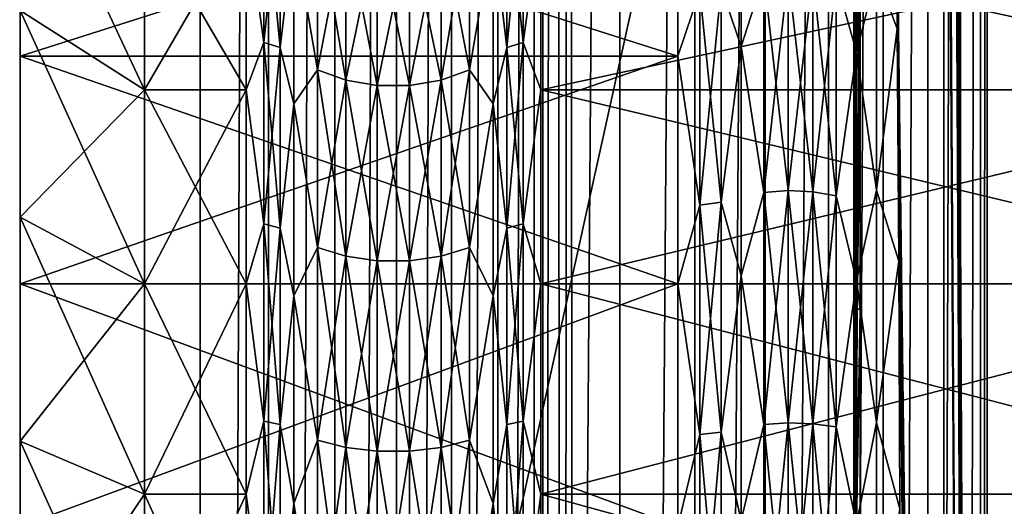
# Model space of a CAD drawing. Header units: metres. Extents: x -206 to 75, y -104 to 104.
# Tile 1028 of 1056: x 33.3 to 41.21, y 6.44 to 10.35. Entities that reach past the tile are written whole.
import ezdxf

# ---------------------------------------------------------------- set-up
doc = ezdxf.new("R2010")
doc.units = ezdxf.units.M
doc.layers.add('solid_01_1-CONSUMER_THERM_B_125288', color=7, linetype='CONTINUOUS')

msp = doc.modelspace()

# ---------------------------------------------------------------- linework, layer by layer
at = {"layer": 'solid_01_1-CONSUMER_THERM_B_125288'}
for points in [[(37.641285, -67.320755), (69.485435, 75.004799), (69.506912, -74.995201)], [(37.641285, -67.320755), (37.742935, -66.77655), (69.485435, 75.004799)], [(37.723892, 66.223442), (69.485435, 75.004799), (37.742855, -66.222939)], [(37.742935, -66.77655), (37.742855, -66.222939), (69.485435, 75.004799)], [(37.622242, 65.679237), (37.723892, 66.223442), (37.641048, -65.678764)], [(37.723892, 66.223442), (37.742855, -66.222939), (37.641048, -65.678764)], [(37.422325, 65.162979), (37.622242, 65.679237), (37.440983, -65.16256)], [(37.622242, 65.679237), (37.641048, -65.678764), (37.440983, -65.16256)], [(37.130951, 64.692245), (37.422325, 65.162979), (37.149475, -64.69191)], [(37.422325, 65.162979), (37.440983, -65.16256), (37.149475, -64.69191)], [(36.758041, 64.283073), (37.130951, 64.692245), (36.776447, -64.282845)], [(37.130951, 64.692245), (37.149475, -64.69191), (36.776447, -64.282845)], [(36.316296, 63.94939), (36.758041, 64.283073), (36.334606, -63.949284)], [(36.758041, 64.283073), (36.776447, -64.282845), (36.334606, -63.949284)], [(35.820763, 63.702557), (36.316296, 63.94939), (35.839001, -63.702595)], [(36.316296, 63.94939), (36.334606, -63.949284), (35.839001, -63.702595)], [(35.288315, 63.550983), (35.820763, 63.702557), (35.306511, -63.551174)], [(35.820763, 63.702557), (35.839001, -63.702595), (35.306511, -63.551174)], [(34.737087, 63.499825), (35.288315, 63.550983), (34.755268, -63.500172)], [(35.288315, 63.550983), (35.306511, -63.551174), (34.755268, -63.500172)], [(34.737087, 63.499825), (30.755268, -63.500744), (30.737085, 63.499252)], [(34.737087, 63.499825), (34.755268, -63.500172), (30.755268, -63.500744)], [(-37.500069, 41.072453, 108.410858), (37.499931, 41.072487, 108.410858), (-37.500031, -41.072514, 108.410858)], [(37.499931, 41.072487, 108.410858), (37.499969, -41.072479, 108.410858), (-37.500031, -41.072514, 108.410858)], [(38.120285, 41.018215, 108.410858), (37.499969, -41.072479, 108.410858), (37.499931, 41.072487, 108.410858)], [(38.120323, -41.018204, 108.410858), (37.499969, -41.072479, 108.410858), (38.120285, 41.018215, 108.410858)], [(38.120323, -41.018204, 108.410858), (38.120285, 41.018215, 108.410858), (38.72179, 40.85704, 108.410858)], [(38.120323, -41.018204, 108.410858), (38.72179, 40.85704, 108.410858), (38.721828, -40.857029, 108.410858)], [(38.721828, -40.857029, 108.410858), (38.72179, 40.85704, 108.410858), (39.286171, 40.593868, 108.410858)], [(38.721828, -40.857029, 108.410858), (39.286171, 40.593868, 108.410858), (39.286209, -40.593857, 108.410858)], [(39.286209, -40.593857, 108.410858), (39.286171, 40.593868, 108.410858), (39.79628, 40.236687, 108.410858)], [(39.286209, -40.593857, 108.410858), (39.79628, 40.236687, 108.410858), (39.796318, -40.236675, 108.410858)], [(39.796318, -40.236675, 108.410858), (39.79628, 40.236687, 108.410858), (40.23661, 39.796356, 108.410858)], [(39.796318, -40.236675, 108.410858), (40.23661, 39.796356, 108.410858), (40.236649, -39.796341, 108.410858)], [(40.236649, -39.796341, 108.410858), (40.23661, 39.796356, 108.410858), (40.593792, 39.286247, 108.410858)], [(40.236649, -39.796341, 108.410858), (40.593792, 39.286247, 108.410858), (40.59383, -39.286236, 108.410858)], [(40.59383, -39.286236, 108.410858), (40.593792, 39.286247, 108.410858), (40.856968, 38.721867, 108.410858)], [(40.59383, -39.286236, 108.410858), (40.856968, 38.721867, 108.410858), (40.857002, -38.721855, 108.410858)], [(40.857002, -38.721855, 108.410858), (40.856968, 38.721867, 108.410858), (41.018143, 38.120361, 108.410858)], [(40.857002, -38.721855, 108.410858), (41.018143, 38.120361, 108.410858), (41.018177, -38.12035, 108.410858)], [(41.018177, -38.12035, 108.410858), (41.018143, 38.120361, 108.410858), (41.072414, 37.500008, 108.410858)], [(-42.500034, -37.500031, 108.5), (42.499931, 37.500008, 108.5), (-42.500069, 37.499969, 108.5)], [(-42.500034, -37.500031, 108.5), (42.499966, -37.499992, 108.5), (42.499931, 37.500008, 108.5)], [(41.072449, -37.499992, 108.410858), (40.722527, 37.500008, 75), (40.722527, 34.114883, 75)], [(41.072414, 37.500008, 108.410858), (40.722527, 37.500008, 75), (41.072449, -37.499992, 108.410858)], [(41.018177, -38.12035, 108.410858), (41.072414, 37.500008, 108.410858), (41.072449, -37.499992, 108.410858)], [(41.072449, -37.499992, 108.410858), (40.722527, 34.114883, 75), (40.722527, 30.742798, 75)], [(40.722534, 20.197853, 75), (41.072449, -37.499992, 108.410858), (40.722527, 30.742798, 75)], [(40.722534, 20.197853, 75), (40.722534, 19.102161, 75), (41.072449, -37.499992, 108.410858)], [(40.319302, 13.523482, 36.495472), (40.722553, -19.102146, 75), (40.722534, 19.102161, 75)], [(40.722534, 19.102161, 75), (40.722553, -19.102146, 75), (41.072449, -37.499992, 108.410858)], [(31.799959, -18.499998, 6), (39.999943, 18.500006, 6), (31.79994, 18.500002, 6)], [(31.799959, -18.499998, 6), (39.999958, -18.499994, 6), (39.999943, 18.500006, 6)], [(40.007282, -0.000046, 6.7), (39.999943, 18.500006, 6), (39.999958, -18.499994, 6)], [(40.038212, 9.820409, 9.654135), (40.051262, 11.484151, 10.900205), (39.999943, 18.500006, 6)], [(40.027279, 8.021933, 8.610106), (40.038212, 9.820409, 9.654135), (39.999943, 18.500006, 6)], [(40.01862, 6.113958, 7.782955), (40.027279, 8.021933, 8.610106), (39.999943, 18.500006, 6)], [(40.012348, 4.123363, 7.184171), (40.01862, 6.113958, 7.782955), (39.999943, 18.500006, 6)], [(40.008553, 2.075454, 6.821411), (40.012348, 4.123363, 7.184171), (39.999943, 18.500006, 6)], [(40.007282, -0.000046, 6.7), (40.008553, 2.075454, 6.821411), (39.999943, 18.500006, 6)], [(40.319302, 13.523482, 36.495472), (40.335541, 11.987578, 38.046116), (40.722553, -19.102146, 75)], [(40.182331, 10.724203, 38.905098), (40.349716, 10.274138, 39.399616), (40.335541, 11.987578, 38.046116)], [(40.335541, 11.987578, 38.046116), (40.349716, 10.274138, 39.399616), (40.722553, -19.102146, 75)], [(34.299946, 9.784472, 36.32737), (33.299946, 10.421869, 37.0979), (33.299946, 11.918641, 35.692337)], [(34.299946, 11.189681, 35.00779), (34.299946, 9.784472, 36.32737), (33.299946, 11.918641, 35.692337)], [(38.932915, 10.607065, 10.252247), (39.093212, 11.829377, 11.1474), (39.093212, 10.13365, 9.818882)], [(38.932915, 10.607065, 38.747753), (39.093212, 10.13365, 39.181118), (39.093212, 11.829377, 37.8526)], [(39.093212, 10.13365, 9.818882), (39.093212, 11.829377, 11.1474), (39.275528, 10.699821, 10.127654)], [(39.093212, 11.829377, 37.8526), (39.093212, 10.13365, 39.181118), (39.275528, 10.699821, 38.872345)], [(33.299946, 11.737391, 37.748531), (33.299946, 10.054764, 39.066803), (38.584793, 11.737277, 37.748642)], [(33.299946, 8.760736, 38.304779), (33.299946, 10.054764, 39.066803), (33.299946, 11.737391, 37.748531)], [(33.299946, 10.421869, 37.0979), (33.299946, 8.760736, 38.304779), (33.299946, 11.737391, 37.748531)], [(33.299946, 11.737371, 11.251452), (38.584793, 11.737277, 11.25136), (38.584793, 10.054752, 9.933186)], [(33.299946, 10.054748, 9.933185), (33.299946, 11.737371, 11.251452), (38.584793, 10.054752, 9.933186)], [(33.299946, 8.760736, 10.695221), (33.299946, 11.737371, 11.251452), (33.299946, 10.054748, 9.933185)], [(33.299946, 8.760736, 10.695221), (33.299946, 10.421869, 11.902101), (33.299946, 11.737371, 11.251452)], [(33.299946, 10.054764, 39.066803), (38.584793, 10.054752, 39.066814), (38.584793, 11.737277, 37.748642)], [(38.584793, 11.737277, 37.748642), (38.584793, 10.054752, 39.066814), (38.761467, 10.579106, 38.710197)], [(38.761467, 10.579106, 10.289802), (38.584793, 10.054752, 9.933186), (38.584793, 11.737277, 11.25136)], [(39.857567, 10.668612, 38.830425), (40.022446, 10.086424, 39.112755), (40.022446, 11.774358, 37.790337)], [(39.857567, 10.668612, 10.169576), (40.022446, 11.774358, 11.209661), (40.022446, 10.086424, 9.887244)], [(40.022446, 10.086424, 9.887244), (40.022446, 11.774358, 11.209661), (40.051262, 11.484151, 10.900205)], [(40.022446, 11.774358, 37.790337), (40.022446, 10.086424, 39.112755), (40.182331, 10.724203, 38.905098)], [(40.022446, 10.086424, 9.887244), (40.051262, 11.484151, 10.900205), (40.051262, 9.819934, 9.653821)], [(40.051262, 9.819934, 9.653821), (40.051262, 11.484151, 10.900205), (40.038212, 9.820409, 9.654135)], [(35.258579, 10.165106, 35.97403), (35.115673, 11.189672, 35.007797), (35.258579, 11.474032, 34.6651)], [(35.258579, 11.474032, 14.334898), (35.115673, 11.189672, 13.992202), (35.258579, 10.165106, 13.025971)], [(35.258579, 11.474032, 14.334898), (35.258579, 10.165106, 13.025971), (35.389683, 11.42844, 14.37529)], [(35.258579, 11.474032, 34.6651), (35.389683, 11.42844, 34.62471), (35.389683, 10.124715, 35.928436)], [(35.258579, 10.165106, 35.97403), (35.258579, 11.474032, 34.6651), (35.389683, 10.124715, 35.928436)], [(35.258579, 10.165106, 13.025971), (35.389683, 10.124715, 13.071565), (35.389683, 11.42844, 14.37529)], [(35.389683, 11.42844, 14.37529), (35.389683, 10.124715, 13.071565), (35.497696, 11.06034, 14.113654)], [(35.497696, 11.06034, 34.886345), (35.389683, 10.124715, 35.928436), (35.389683, 11.42844, 34.62471)], [(37.210327, 10.124768, 35.928493), (37.102192, 11.060341, 34.886345), (37.210327, 11.4285, 34.624763)], [(37.210327, 11.4285, 14.375237), (37.102192, 11.060341, 14.113654), (37.210327, 10.124768, 13.071505)], [(37.210327, 10.124768, 13.071505), (37.34145, 10.165134, 13.025941), (37.34145, 11.474065, 14.33487)], [(37.210327, 11.4285, 14.375237), (37.210327, 10.124768, 13.071505), (37.34145, 11.474065, 14.33487)], [(37.210327, 11.4285, 34.624763), (37.34145, 11.474065, 34.665131), (37.34145, 10.165134, 35.97406)], [(37.210327, 10.124768, 35.928493), (37.210327, 11.4285, 34.624763), (37.34145, 10.165134, 35.97406)], [(37.34145, 11.474065, 14.33487), (37.34145, 10.165134, 13.025941), (37.484215, 11.189673, 13.992202)], [(37.484215, 11.189673, 35.007797), (37.34145, 10.165134, 35.97406), (37.34145, 11.474065, 34.665131)], [(34.299946, 11.189681, 13.992211), (33.299946, 10.421869, 11.902101), (34.299946, 9.784472, 12.672629)], [(35.115673, 9.784463, 36.327377), (34.299946, 9.784472, 36.32737), (34.299946, 11.189681, 35.00779)], [(35.115673, 11.189672, 35.007797), (35.115673, 9.784463, 36.327377), (34.299946, 11.189681, 35.00779)], [(34.299946, 11.189681, 13.992211), (34.299946, 9.784472, 12.672629), (35.115673, 11.189672, 13.992202)], [(34.299946, 9.784472, 12.672629), (35.115673, 9.784463, 12.672622), (35.115673, 11.189672, 13.992202)], [(35.258579, 10.165106, 35.97403), (35.115673, 9.784463, 36.327377), (35.115673, 11.189672, 35.007797)], [(35.258579, 10.165106, 13.025971), (35.115673, 11.189672, 13.992202), (35.115673, 9.784463, 12.672622)], [(35.687843, 11.225322, 14.555237), (35.497696, 11.06034, 14.113654), (35.687843, 9.944768, 13.274683)], [(35.687843, 9.944768, 35.725319), (35.497696, 11.06034, 34.886345), (35.687843, 11.225322, 34.444763)], [(35.687843, 11.225322, 34.444763), (35.916664, 11.132196, 34.362263), (35.916664, 9.862266, 35.632191)], [(35.687843, 9.944768, 35.725319), (35.687843, 11.225322, 34.444763), (35.916664, 9.862266, 35.632191)], [(35.687843, 11.225322, 14.555237), (35.687843, 9.944768, 13.274683), (35.916664, 11.132196, 14.637739)], [(36.682011, 11.131841, 34.361946), (36.910984, 11.224753, 34.44426), (36.910984, 9.944264, 35.724751)], [(36.682011, 9.861951, 13.368164), (36.910984, 9.944264, 13.275251), (36.910984, 11.224753, 14.55574)], [(36.682011, 11.131841, 14.638054), (36.682011, 9.861951, 13.368164), (36.910984, 11.224753, 14.55574)], [(37.102192, 11.060341, 34.886345), (36.910984, 9.944264, 35.724751), (36.910984, 11.224753, 34.44426)], [(36.910984, 11.224753, 14.55574), (36.910984, 9.944264, 13.275251), (37.102192, 11.060341, 14.113654)], [(37.34145, 10.165134, 13.025941), (37.484219, 9.784464, 12.672622), (37.484215, 11.189673, 13.992202)], [(37.484215, 11.189673, 35.007797), (37.484219, 9.784464, 36.327377), (37.34145, 10.165134, 35.97406)], [(43.999943, 11.189686, 13.992211), (37.484215, 11.189673, 13.992202), (37.484219, 9.784464, 12.672622)], [(43.999943, 11.189686, 35.00779), (43.999947, 9.784476, 36.32737), (37.484215, 11.189673, 35.007797)], [(43.999947, 9.784476, 36.32737), (37.484219, 9.784464, 36.327377), (37.484215, 11.189673, 35.007797)], [(43.999943, 11.189686, 13.992211), (37.484219, 9.784464, 12.672622), (43.999947, 9.784476, 12.672629)], [(35.687843, 9.944768, 13.274683), (35.916664, 9.862266, 13.367808), (35.916664, 11.132196, 14.637739)], [(35.916664, 11.132196, 34.362263), (36.169067, 11.084093, 34.319645), (36.169071, 9.81965, 35.584087)], [(35.916664, 9.862266, 35.632191), (35.916664, 11.132196, 34.362263), (36.169071, 9.81965, 35.584087)], [(35.916664, 11.132196, 14.637739), (35.916664, 9.862266, 13.367808), (36.169067, 11.084093, 14.680355)], [(35.916664, 9.862266, 13.367808), (36.169071, 9.81965, 13.415912), (36.169067, 11.084093, 14.680355)], [(36.169067, 11.084093, 34.319645), (36.429527, 11.083972, 34.319538), (36.429527, 9.819543, 35.583965)], [(36.169071, 9.81965, 35.584087), (36.169067, 11.084093, 34.319645), (36.429527, 9.819543, 35.583965)], [(36.169067, 11.084093, 14.680355), (36.169071, 9.81965, 13.415912), (36.429527, 11.083972, 14.680462)], [(36.169071, 9.81965, 13.415912), (36.429527, 9.819543, 13.416033), (36.429527, 11.083972, 14.680462)], [(36.429527, 11.083972, 34.319538), (36.682011, 11.131841, 34.361946), (36.682011, 9.861951, 35.631836)], [(36.429527, 9.819543, 13.416033), (36.682011, 9.861951, 13.368164), (36.682011, 11.131841, 14.638054)], [(36.429527, 11.083972, 14.680462), (36.429527, 9.819543, 13.416033), (36.682011, 11.131841, 14.638054)], [(36.429527, 9.819543, 35.583965), (36.429527, 11.083972, 34.319538), (36.682011, 9.861951, 35.631836)], [(36.682011, 9.861951, 35.631836), (36.682011, 11.131841, 34.361946), (36.910984, 9.944264, 35.724751)], [(35.389683, 10.124715, 13.071565), (35.497696, 9.671371, 12.809325), (35.497696, 11.06034, 14.113654)], [(35.497696, 11.06034, 34.886345), (35.497696, 9.671371, 36.190674), (35.389683, 10.124715, 35.928436)], [(35.687843, 9.944768, 13.274683), (35.497696, 11.06034, 14.113654), (35.497696, 9.671371, 12.809325)], [(35.687843, 9.944768, 35.725319), (35.497696, 9.671371, 36.190674), (35.497696, 11.06034, 34.886345)], [(37.102192, 11.060341, 34.886345), (37.102196, 9.671372, 36.190674), (36.910984, 9.944264, 35.724751)], [(36.910984, 9.944264, 13.275251), (37.102196, 9.671372, 12.809325), (37.102192, 11.060341, 14.113654)], [(37.210327, 10.124768, 35.928493), (37.102196, 9.671372, 36.190674), (37.102192, 11.060341, 34.886345)], [(37.210327, 10.124768, 13.071505), (37.102192, 11.060341, 14.113654), (37.102196, 9.671372, 12.809325)], [(39.093212, 10.13365, 9.818882), (39.275528, 10.699821, 10.127654), (39.275528, 8.958945, 8.982662)], [(39.093212, 10.13365, 39.181118), (39.275528, 8.958945, 40.017338), (39.275528, 10.699821, 38.872345)], [(39.275528, 10.699821, 10.127654), (39.471889, 10.718709, 10.102283), (39.471889, 8.97476, 8.95527)], [(39.275528, 8.958945, 40.017338), (39.471889, 8.97476, 40.044731), (39.471889, 10.718709, 38.897717)], [(39.275528, 10.699821, 38.872345), (39.275528, 8.958945, 40.017338), (39.471889, 10.718709, 38.897717)], [(39.275528, 8.958945, 8.982662), (39.275528, 10.699821, 10.127654), (39.471889, 8.97476, 8.95527)], [(39.471889, 10.718709, 10.102283), (39.669983, 10.708087, 10.116551), (39.669983, 8.965867, 8.970675)], [(39.471889, 8.97476, 8.95527), (39.471889, 10.718709, 10.102283), (39.669983, 8.965867, 8.970675)], [(39.471889, 10.718709, 38.897717), (39.471889, 8.97476, 40.044731), (39.669983, 10.708087, 38.88345)], [(39.471889, 8.97476, 40.044731), (39.669983, 8.965867, 40.029324), (39.669983, 10.708087, 38.88345)], [(39.669983, 10.708087, 10.116551), (39.857567, 10.668612, 10.169576), (39.857567, 8.932815, 9.027923)], [(39.669983, 8.965867, 8.970675), (39.669983, 10.708087, 10.116551), (39.857567, 8.932815, 9.027923)], [(39.669983, 10.708087, 38.88345), (39.669983, 8.965867, 40.029324), (39.857567, 10.668612, 38.830425)], [(40.022446, 10.086424, 39.112755), (40.182331, 8.979361, 40.052696), (40.182331, 10.724203, 38.905098)], [(40.182331, 10.724203, 38.905098), (40.182331, 8.979361, 40.052696), (40.349716, 10.274138, 39.399616)], [(38.932915, 10.607065, 38.747753), (38.761467, 10.579106, 38.710197), (38.761467, 8.857871, 39.842274)], [(38.932915, 8.881281, 39.88282), (38.932915, 10.607065, 38.747753), (38.761467, 8.857871, 39.842274)], [(38.932915, 10.607065, 10.252247), (38.932915, 8.881281, 9.117181), (38.761467, 10.579106, 10.289802)], [(38.932915, 10.607065, 10.252247), (39.093212, 10.13365, 9.818882), (38.932915, 8.881281, 9.117181)], [(38.932915, 8.881281, 39.88282), (39.093212, 10.13365, 39.181118), (38.932915, 10.607065, 38.747753)], [(39.669983, 8.965867, 40.029324), (39.857567, 8.932815, 39.972076), (39.857567, 10.668612, 38.830425)], [(39.857567, 10.668612, 38.830425), (39.857567, 8.932815, 39.972076), (40.022446, 10.086424, 39.112755)], [(39.857567, 8.932815, 9.027923), (39.857567, 10.668612, 10.169576), (40.022446, 10.086424, 9.887244)], [(38.584793, 10.054752, 39.066814), (38.761467, 8.857871, 39.842274), (38.761467, 10.579106, 38.710197)], [(38.761467, 10.579106, 10.289802), (38.761467, 8.857871, 9.157727), (38.584793, 10.054752, 9.933186)], [(38.932915, 8.881281, 9.117181), (38.761467, 8.857871, 9.157727), (38.761467, 10.579106, 10.289802)], [(34.299946, 9.784472, 12.672629), (33.299946, 10.421869, 11.902101), (33.299946, 8.760736, 10.695221)], [(34.299946, 8.224955, 37.460426), (33.299946, 8.760736, 38.304779), (33.299946, 10.421869, 37.0979)], [(34.299946, 9.784472, 36.32737), (34.299946, 8.224955, 37.460426), (33.299946, 10.421869, 37.0979)], [(40.182331, 8.979361, 40.052696), (40.361618, 8.40837, 40.535809), (40.349716, 10.274138, 39.399616)], [(40.349716, 10.274138, 39.399616), (40.361618, 8.40837, 40.535809), (40.722553, -19.102146, 75)], [(35.258579, 8.70795, 37.115639), (35.115673, 9.784463, 36.327377), (35.258579, 10.165106, 35.97403)], [(35.258579, 10.165106, 13.025971), (35.115673, 9.784463, 12.672622), (35.258579, 8.70795, 11.884363)], [(35.258579, 10.165106, 13.025971), (35.258579, 8.70795, 11.884363), (35.389683, 10.124715, 13.071565)], [(35.258579, 10.165106, 35.97403), (35.389683, 10.124715, 35.928436), (35.389687, 8.673348, 37.06551)], [(35.258579, 8.70795, 37.115639), (35.258579, 10.165106, 35.97403), (35.389687, 8.673348, 37.06551)], [(37.210327, 8.673395, 11.934426), (37.34145, 8.707974, 11.884329), (37.34145, 10.165134, 13.025941)], [(37.210327, 10.124768, 13.071505), (37.210327, 8.673395, 11.934426), (37.34145, 10.165134, 13.025941)], [(37.210327, 10.124768, 35.928493), (37.34145, 10.165134, 35.97406), (37.34145, 8.707974, 37.115673)], [(37.34145, 10.165134, 13.025941), (37.34145, 8.707974, 11.884329), (37.484219, 9.784464, 12.672622)], [(37.484219, 9.784464, 36.327377), (37.34145, 8.707974, 37.115673), (37.34145, 10.165134, 35.97406)], [(38.932915, 8.881281, 9.117181), (39.093212, 10.13365, 9.818882), (39.093212, 8.290152, 8.704449)], [(38.932915, 8.881281, 39.88282), (39.093212, 8.290152, 40.295551), (39.093212, 10.13365, 39.181118)], [(39.093212, 8.290152, 8.704449), (39.093212, 10.13365, 9.818882), (39.275528, 8.958945, 8.982662)], [(39.093212, 10.13365, 39.181118), (39.093212, 8.290152, 40.295551), (39.275528, 8.958945, 40.017338)], [(33.299946, 10.054764, 39.066803), (33.299946, 8.225578, 40.172588), (38.584793, 10.054752, 39.066814)], [(33.299946, 5.052376, 40.049789), (33.299946, 8.225578, 40.172588), (33.299946, 10.054764, 39.066803)], [(33.299946, 6.961445, 39.293941), (33.299946, 5.052376, 40.049789), (33.299946, 10.054764, 39.066803)], [(33.299946, 8.760736, 38.304779), (33.299946, 6.961445, 39.293941), (33.299946, 10.054764, 39.066803)], [(33.299946, 8.225578, 40.172588), (38.584797, 8.225606, 40.172573), (38.584793, 10.054752, 39.066814)], [(33.299946, 10.054748, 9.933185), (38.584793, 10.054752, 9.933186), (38.584797, 8.225606, 8.827429)], [(33.299946, 8.225567, 8.827407), (33.299946, 10.054748, 9.933185), (38.584797, 8.225606, 8.827429)], [(33.299946, 6.961445, 9.706058), (33.299946, 10.054748, 9.933185), (33.299946, 8.225567, 8.827407)], [(33.299946, 6.961445, 9.706058), (33.299946, 8.760736, 10.695221), (33.299946, 10.054748, 9.933185)], [(35.258579, 8.70795, 11.884363), (35.389687, 8.673348, 11.934491), (35.389683, 10.124715, 13.071565)], [(35.389683, 10.124715, 13.071565), (35.389687, 8.673348, 11.934491), (35.497696, 9.671371, 12.809325)], [(35.497696, 9.671371, 36.190674), (35.389687, 8.673348, 37.06551), (35.389683, 10.124715, 35.928436)], [(37.210327, 8.673395, 37.065575), (37.102196, 9.671372, 36.190674), (37.210327, 10.124768, 35.928493)], [(37.210327, 10.124768, 13.071505), (37.102196, 9.671372, 12.809325), (37.210327, 8.673395, 11.934426)], [(37.210327, 8.673395, 37.065575), (37.210327, 10.124768, 35.928493), (37.34145, 8.707974, 37.115673)], [(38.584793, 10.054752, 39.066814), (38.584797, 8.225606, 40.172573), (38.761467, 8.857871, 39.842274)], [(38.761467, 8.857871, 9.157727), (38.584797, 8.225606, 8.827429), (38.584793, 10.054752, 9.933186)], [(39.857567, 8.932815, 39.972076), (40.022446, 8.251471, 40.222015), (40.022446, 10.086424, 39.112755)], [(39.857567, 8.932815, 9.027923), (40.022446, 10.086424, 9.887244), (40.022446, 8.251471, 8.777984)], [(40.022446, 10.086424, 39.112755), (40.022446, 8.251471, 40.222015), (40.182331, 8.979361, 40.052696)], [(40.022446, 8.251471, 8.777984), (40.022446, 10.086424, 9.887244), (40.051262, 9.819934, 9.653821)], [(35.687843, 9.944768, 13.274683), (35.497696, 9.671371, 12.809325), (35.687847, 8.519197, 12.157819)], [(35.687847, 8.519197, 36.842182), (35.497696, 9.671371, 36.190674), (35.687843, 9.944768, 35.725319)], [(35.687843, 9.944768, 35.725319), (35.916664, 9.862266, 35.632191), (35.916668, 8.448522, 36.739788)], [(35.687847, 8.519197, 36.842182), (35.687843, 9.944768, 35.725319), (35.916668, 8.448522, 36.739788)], [(35.687843, 9.944768, 13.274683), (35.687847, 8.519197, 12.157819), (35.916664, 9.862266, 13.367808)], [(36.682011, 9.861951, 35.631836), (36.910984, 9.944264, 35.724751), (36.910984, 8.518765, 36.841557)], [(36.682011, 8.448252, 12.260602), (36.910984, 8.518765, 12.158444), (36.910984, 9.944264, 13.275251)], [(36.682011, 9.861951, 13.368164), (36.682011, 8.448252, 12.260602), (36.910984, 9.944264, 13.275251)], [(37.102196, 9.671372, 36.190674), (36.910984, 8.518765, 36.841557), (36.910984, 9.944264, 35.724751)], [(36.910984, 9.944264, 13.275251), (36.910984, 8.518765, 12.158444), (37.102196, 9.671372, 12.809325)], [(35.687847, 8.519197, 12.157819), (35.916668, 8.448522, 12.26021), (35.916664, 9.862266, 13.367808)], [(35.916664, 9.862266, 35.632191), (36.169071, 9.81965, 35.584087), (36.169071, 8.412015, 36.686901)], [(35.916668, 8.448522, 36.739788), (35.916664, 9.862266, 35.632191), (36.169071, 8.412015, 36.686901)], [(35.916664, 9.862266, 13.367808), (35.916668, 8.448522, 12.26021), (36.169071, 9.81965, 13.415912)], [(35.916668, 8.448522, 12.26021), (36.169071, 8.412015, 12.3131), (36.169071, 9.81965, 13.415912)], [(36.169071, 9.81965, 35.584087), (36.429527, 9.819543, 35.583965), (36.429527, 8.411922, 36.686768)], [(36.169071, 8.412015, 36.686901), (36.169071, 9.81965, 35.584087), (36.429527, 8.411922, 36.686768)], [(36.169071, 9.81965, 13.415912), (36.169071, 8.412015, 12.3131), (36.429527, 9.819543, 13.416033)], [(36.169071, 8.412015, 12.3131), (36.429527, 8.411922, 12.313233), (36.429527, 9.819543, 13.416033)], [(36.429527, 9.819543, 35.583965), (36.682011, 9.861951, 35.631836), (36.682011, 8.448252, 36.739399)], [(36.429527, 8.411922, 12.313233), (36.682011, 8.448252, 12.260602), (36.682011, 9.861951, 13.368164)], [(36.429527, 9.819543, 13.416033), (36.429527, 8.411922, 12.313233), (36.682011, 9.861951, 13.368164)], [(36.429527, 8.411922, 36.686768), (36.429527, 9.819543, 35.583965), (36.682011, 8.448252, 36.739399)], [(36.682011, 8.448252, 36.739399), (36.682011, 9.861951, 35.631836), (36.910984, 8.518765, 36.841557)], [(40.022446, 8.251471, 8.777984), (40.051262, 9.819934, 9.653821), (40.051262, 8.02173, 8.610004)], [(40.051262, 9.819934, 9.653821), (40.038212, 9.820409, 9.654135), (40.027279, 8.021933, 8.610106)], [(40.051262, 9.819934, 9.653821), (40.027279, 8.021933, 8.610106), (40.051262, 8.02173, 8.610004)], [(34.299946, 9.784472, 12.672629), (33.299946, 8.760736, 10.695221), (34.299946, 8.224955, 11.539573)], [(35.115673, 8.224946, 37.460434), (34.299946, 8.224955, 37.460426), (34.299946, 9.784472, 36.32737)], [(35.115673, 9.784463, 36.327377), (35.115673, 8.224946, 37.460434), (34.299946, 9.784472, 36.32737)], [(34.299946, 9.784472, 12.672629), (34.299946, 8.224955, 11.539573), (35.115673, 9.784463, 12.672622)], [(34.299946, 8.224955, 11.539573), (35.115673, 8.224946, 11.539566), (35.115673, 9.784463, 12.672622)], [(35.258579, 8.70795, 37.115639), (35.115673, 8.224946, 37.460434), (35.115673, 9.784463, 36.327377)], [(35.258579, 8.70795, 11.884363), (35.115673, 9.784463, 12.672622), (35.115673, 8.224946, 11.539566)], [(37.34145, 8.707974, 11.884329), (37.484219, 8.224947, 11.539566), (37.484219, 9.784464, 12.672622)], [(37.484219, 9.784464, 36.327377), (37.484219, 8.224947, 37.460434), (37.34145, 8.707974, 37.115673)], [(43.999947, 9.784476, 12.672629), (37.484219, 9.784464, 12.672622), (37.484219, 8.224947, 11.539566)], [(43.999947, 9.784476, 12.672629), (37.484219, 8.224947, 11.539566), (43.999947, 8.224959, 11.539573)], [(43.999947, 9.784476, 36.32737), (43.999947, 8.224959, 37.460426), (37.484219, 9.784464, 36.327377)], [(43.999947, 8.224959, 37.460426), (37.484219, 8.224947, 37.460434), (37.484219, 9.784464, 36.327377)], [(35.389687, 8.673348, 11.934491), (35.497696, 8.12988, 11.689366), (35.497696, 9.671371, 12.809325)], [(35.497696, 9.671371, 36.190674), (35.497696, 8.12988, 37.310635), (35.389687, 8.673348, 37.06551)], [(35.687847, 8.519197, 12.157819), (35.497696, 9.671371, 12.809325), (35.497696, 8.12988, 11.689366)], [(35.687847, 8.519197, 36.842182), (35.497696, 8.12988, 37.310635), (35.497696, 9.671371, 36.190674)], [(37.102196, 9.671372, 36.190674), (37.102196, 8.129881, 37.310635), (36.910984, 8.518765, 36.841557)], [(36.910984, 8.518765, 12.158444), (37.102196, 8.129881, 11.689366), (37.102196, 9.671372, 12.809325)], [(37.210327, 8.673395, 37.065575), (37.102196, 8.129881, 37.310635), (37.102196, 9.671372, 36.190674)], [(37.210327, 8.673395, 11.934426), (37.102196, 9.671372, 12.809325), (37.102196, 8.129881, 11.689366)], [(39.093212, 8.290152, 8.704449), (39.275528, 8.958945, 8.982662), (39.275532, 7.096915, 8.047515)], [(39.093212, 8.290152, 40.295551), (39.275532, 7.096915, 40.952484), (39.275528, 8.958945, 40.017338)], [(39.275528, 8.958945, 8.982662), (39.471889, 8.97476, 8.95527), (39.471889, 7.109443, 8.018473)], [(39.275528, 8.958945, 40.017338), (39.275532, 7.096915, 40.952484), (39.471889, 8.97476, 40.044731)], [(39.275532, 7.096915, 8.047515), (39.275528, 8.958945, 8.982662), (39.471889, 7.109443, 8.018473)], [(39.275532, 7.096915, 40.952484), (39.471889, 7.109443, 40.981525), (39.471889, 8.97476, 40.044731)], [(39.471889, 8.97476, 8.95527), (39.669983, 8.965867, 8.970675), (39.669987, 7.102398, 8.034805)], [(39.471889, 7.109443, 8.018473), (39.471889, 8.97476, 8.95527), (39.669987, 7.102398, 8.034805)], [(39.471889, 8.97476, 40.044731), (39.471889, 7.109443, 40.981525), (39.669983, 8.965867, 40.029324)], [(39.471889, 7.109443, 40.981525), (39.669987, 7.102398, 40.965195), (39.669983, 8.965867, 40.029324)], [(39.669983, 8.965867, 8.970675), (39.857567, 8.932815, 9.027923), (39.857571, 7.076215, 8.095504)], [(39.669987, 7.102398, 8.034805), (39.669983, 8.965867, 8.970675), (39.857571, 7.076215, 8.095504)], [(39.669983, 8.965867, 40.029324), (39.669987, 7.102398, 40.965195), (39.857567, 8.932815, 39.972076)], [(40.022446, 8.251471, 40.222015), (40.182335, 7.113088, 40.989975), (40.182331, 8.979361, 40.052696)], [(40.182331, 8.979361, 40.052696), (40.182335, 7.113088, 40.989975), (40.361618, 8.40837, 40.535809)], [(38.932915, 8.881281, 39.88282), (38.761467, 8.857871, 39.842274), (38.761467, 7.016848, 40.766869)], [(38.932915, 7.035393, 40.80986), (38.932915, 8.881281, 39.88282), (38.761467, 7.016848, 40.766869)], [(38.932915, 8.881281, 9.117181), (38.932915, 7.035393, 8.190141), (38.761467, 8.857871, 9.157727)], [(38.932915, 8.881281, 9.117181), (39.093212, 8.290152, 8.704449), (38.932915, 7.035393, 8.190141)], [(38.932915, 7.035393, 40.80986), (39.093212, 8.290152, 40.295551), (38.932915, 8.881281, 39.88282)], [(39.669987, 7.102398, 40.965195), (39.857571, 7.076215, 40.904495), (39.857567, 8.932815, 39.972076)], [(39.857567, 8.932815, 39.972076), (39.857571, 7.076215, 40.904495), (40.022446, 8.251471, 40.222015)], [(39.857571, 7.076215, 8.095504), (39.857567, 8.932815, 9.027923), (40.022446, 8.251471, 8.777984)], [(38.584797, 8.225606, 40.172573), (38.761467, 7.016848, 40.766869), (38.761467, 8.857871, 39.842274)], [(38.761467, 8.857871, 9.157727), (38.761467, 7.016848, 8.233131), (38.584797, 8.225606, 8.827429)], [(38.932915, 7.035393, 8.190141), (38.761467, 7.016848, 8.233131), (38.761467, 8.857871, 9.157727)], [(34.299946, 8.224955, 11.539573), (33.299946, 8.760736, 10.695221), (33.299946, 6.961445, 9.706058)], [(34.299946, 6.535724, 38.389091), (33.299946, 6.961445, 39.293941), (33.299946, 8.760736, 38.304779)], [(34.299946, 8.224955, 37.460426), (34.299946, 6.535724, 38.389091), (33.299946, 8.760736, 38.304779)], [(35.258579, 7.123812, 38.07328), (35.115673, 8.224946, 37.460434), (35.258579, 8.70795, 37.115639)], [(35.258579, 8.70795, 11.884363), (35.115673, 8.224946, 11.539566), (35.258579, 7.123812, 10.926718)], [(35.258579, 8.70795, 11.884363), (35.258579, 7.123812, 10.926718), (35.389687, 8.673348, 11.934491)], [(35.258579, 8.70795, 37.115639), (35.389687, 8.673348, 37.06551), (35.389687, 7.095506, 38.019348)], [(35.258579, 7.123812, 38.07328), (35.258579, 8.70795, 37.115639), (35.389687, 7.095506, 38.019348)], [(37.210327, 7.095543, 10.980581), (37.34145, 7.123832, 10.926682), (37.34145, 8.707974, 11.884329)], [(37.210327, 8.673395, 11.934426), (37.210327, 7.095543, 10.980581), (37.34145, 8.707974, 11.884329)], [(37.210327, 8.673395, 37.065575), (37.34145, 8.707974, 37.115673), (37.34145, 7.123832, 38.073318)], [(37.34145, 8.707974, 11.884329), (37.34145, 7.123832, 10.926682), (37.484219, 8.224947, 11.539566)], [(37.484219, 8.224947, 37.460434), (37.34145, 7.123832, 38.073318), (37.34145, 8.707974, 37.115673)], [(35.258579, 7.123812, 10.926718), (35.389687, 7.095506, 10.980652), (35.389687, 8.673348, 11.934491)], [(35.389687, 8.673348, 11.934491), (35.389687, 7.095506, 10.980652), (35.497696, 8.12988, 11.689366)], [(35.497696, 8.12988, 37.310635), (35.389687, 7.095506, 38.019348), (35.389687, 8.673348, 37.06551)], [(37.210327, 7.095543, 38.019417), (37.102196, 8.129881, 37.310635), (37.210327, 8.673395, 37.065575)], [(37.210327, 8.673395, 11.934426), (37.102196, 8.129881, 11.689366), (37.210327, 7.095543, 10.980581)], [(37.210327, 7.095543, 38.019417), (37.210327, 8.673395, 37.065575), (37.34145, 7.123832, 38.073318)], [(35.687847, 8.519197, 12.157819), (35.497696, 8.12988, 11.689366), (35.687847, 6.969397, 11.220932)], [(35.687847, 6.969397, 37.779068), (35.497696, 8.12988, 37.310635), (35.687847, 8.519197, 36.842182)], [(35.687847, 8.519197, 36.842182), (35.916668, 8.448522, 36.739788), (35.916668, 6.911579, 37.668903)], [(35.687847, 6.969397, 37.779068), (35.687847, 8.519197, 36.842182), (35.916668, 6.911579, 37.668903)], [(35.687847, 8.519197, 12.157819), (35.687847, 6.969397, 11.220932), (35.916668, 8.448522, 12.26021)], [(36.682011, 8.448252, 36.739399), (36.910984, 8.518765, 36.841557), (36.910988, 6.969044, 37.778397)], [(36.682011, 6.911358, 11.331517), (36.910988, 6.969044, 11.221605), (36.910984, 8.518765, 12.158444)], [(36.682011, 8.448252, 12.260602), (36.682011, 6.911358, 11.331517), (36.910984, 8.518765, 12.158444)], [(37.102196, 8.129881, 37.310635), (36.910988, 6.969044, 37.778397), (36.910984, 8.518765, 36.841557)], [(36.910984, 8.518765, 12.158444), (36.910988, 6.969044, 11.221605), (37.102196, 8.129881, 11.689366)], [(35.687847, 6.969397, 11.220932), (35.916668, 6.911579, 11.331097), (35.916668, 8.448522, 12.26021)], [(35.916668, 8.448522, 36.739788), (36.169071, 8.412015, 36.686901), (36.169071, 6.881713, 37.612)], [(35.916668, 6.911579, 37.668903), (35.916668, 8.448522, 36.739788), (36.169071, 6.881713, 37.612)], [(35.916668, 8.448522, 12.26021), (35.916668, 6.911579, 11.331097), (36.169071, 8.412015, 12.3131)], [(35.916668, 6.911579, 11.331097), (36.169071, 6.881713, 11.388), (36.169071, 8.412015, 12.3131)], [(36.169071, 8.412015, 36.686901), (36.429527, 8.411922, 36.686768), (36.429527, 6.881638, 37.611855)], [(36.169071, 6.881713, 37.612), (36.169071, 8.412015, 36.686901), (36.429527, 6.881638, 37.611855)], [(36.169071, 8.412015, 12.3131), (36.169071, 6.881713, 11.388), (36.429527, 8.411922, 12.313233)], [(36.169071, 6.881713, 11.388), (36.429527, 6.881638, 11.388144), (36.429527, 8.411922, 12.313233)], [(36.429527, 8.411922, 36.686768), (36.682011, 8.448252, 36.739399), (36.682011, 6.911358, 37.668484)], [(36.429527, 6.881638, 11.388144), (36.682011, 6.911358, 11.331517), (36.682011, 8.448252, 12.260602)], [(36.429527, 8.411922, 12.313233), (36.429527, 6.881638, 11.388144), (36.682011, 8.448252, 12.260602)], [(36.429527, 6.881638, 37.611855), (36.429527, 8.411922, 36.686768), (36.682011, 6.911358, 37.668484)], [(36.682011, 6.911358, 37.668484), (36.682011, 8.448252, 36.739399), (36.910988, 6.969044, 37.778397)], [(40.182335, 7.113088, 40.989975), (40.371063, 6.417512, 41.437813), (40.361618, 8.40837, 40.535809)], [(40.361618, 8.40837, 40.535809), (40.371063, 6.417512, 41.437813), (40.722553, -19.102146, 75)], [(38.932915, 7.035393, 8.190141), (39.093212, 8.290152, 8.704449), (39.093212, 6.325763, 7.820349)], [(38.932915, 7.035393, 40.80986), (39.093212, 6.325763, 41.179649), (39.093212, 8.290152, 40.295551)], [(39.093212, 6.325763, 7.820349), (39.093212, 8.290152, 8.704449), (39.275532, 7.096915, 8.047515)], [(39.093212, 8.290152, 40.295551), (39.093212, 6.325763, 41.179649), (39.275532, 7.096915, 40.952484)], [(39.857571, 7.076215, 40.904495), (40.022446, 6.296247, 41.101982), (40.022446, 8.251471, 40.222015)], [(39.857571, 7.076215, 8.095504), (40.022446, 8.251471, 8.777984), (40.022446, 6.296247, 7.898018)], [(40.022446, 8.251471, 40.222015), (40.022446, 6.296247, 41.101982), (40.182335, 7.113088, 40.989975)], [(40.022446, 6.296247, 7.898018), (40.022446, 8.251471, 8.777984), (40.051262, 8.02173, 8.610004)], [(33.299946, 6.276495, 41.049793), (38.584797, 6.276513, 41.049786), (38.584797, 8.225606, 40.172573)], [(33.299946, 8.225578, 40.172588), (33.299946, 6.276495, 41.049793), (38.584797, 8.225606, 40.172573)], [(33.299946, 8.225567, 8.827407), (38.584797, 8.225606, 8.827429), (38.584797, 6.276513, 7.950212)], [(33.29995, 1.026607, 40.817738), (33.299946, 6.276495, 41.049793), (33.299946, 8.225578, 40.172588)], [(33.29995, 3.06364, 40.560406), (33.29995, 1.026607, 40.817738), (33.299946, 8.225578, 40.172588)], [(33.299946, 5.052376, 40.049789), (33.29995, 3.06364, 40.560406), (33.299946, 8.225578, 40.172588)], [(33.299946, 6.276486, 7.950202), (33.299946, 8.225567, 8.827407), (38.584797, 6.276513, 7.950212)], [(33.29995, 3.06364, 8.439595), (33.299946, 8.225567, 8.827407), (33.299946, 6.276486, 7.950202)], [(33.299946, 5.052376, 8.950211), (33.299946, 6.961445, 9.706058), (33.299946, 8.225567, 8.827407)], [(33.29995, 3.06364, 8.439595), (33.299946, 5.052376, 8.950211), (33.299946, 8.225567, 8.827407)], [(34.299946, 8.224955, 11.539573), (33.299946, 6.961445, 9.706058), (34.299946, 6.535724, 10.610909)], [(35.115673, 6.535717, 38.389095), (34.299946, 6.535724, 38.389091), (34.299946, 8.224955, 37.460426)], [(35.115673, 8.224946, 37.460434), (35.115673, 6.535717, 38.389095), (34.299946, 8.224955, 37.460426)], [(34.299946, 8.224955, 11.539573), (34.299946, 6.535724, 10.610909), (35.115673, 8.224946, 11.539566)], [(34.299946, 6.535724, 10.610909), (35.115673, 6.535717, 10.610905), (35.115673, 8.224946, 11.539566)], [(35.258579, 7.123812, 38.07328), (35.115673, 6.535717, 38.389095), (35.115673, 8.224946, 37.460434)], [(35.258579, 7.123812, 10.926718), (35.115673, 8.224946, 11.539566), (35.115673, 6.535717, 10.610905)], [(37.34145, 7.123832, 10.926682), (37.484219, 6.535717, 10.610905), (37.484219, 8.224947, 11.539566)], [(37.484219, 8.224947, 37.460434), (37.484219, 6.535717, 38.389095), (37.34145, 7.123832, 38.073318)], [(43.999947, 8.224959, 11.539573), (37.484219, 8.224947, 11.539566), (37.484219, 6.535717, 10.610905)], [(43.999947, 8.224959, 11.539573), (37.484219, 6.535717, 10.610905), (43.999947, 6.535729, 10.610909)], [(43.999947, 8.224959, 37.460426), (43.999947, 6.535729, 38.389091), (37.484219, 8.224947, 37.460434)], [(43.999947, 6.535729, 38.389091), (37.484219, 6.535717, 38.389095), (37.484219, 8.224947, 37.460434)], [(38.584797, 8.225606, 40.172573), (38.584797, 6.276513, 41.049786), (38.761467, 7.016848, 40.766869)], [(38.761467, 7.016848, 8.233131), (38.584797, 6.276513, 7.950212), (38.584797, 8.225606, 8.827429)], [(35.389687, 7.095506, 10.980652), (35.4977, 6.460175, 10.771439), (35.497696, 8.12988, 11.689366)], [(35.497696, 8.12988, 37.310635), (35.4977, 6.460175, 38.228561), (35.389687, 7.095506, 38.019348)], [(35.687847, 6.969397, 11.220932), (35.497696, 8.12988, 11.689366), (35.4977, 6.460175, 10.771439)], [(35.687847, 6.969397, 37.779068), (35.4977, 6.460175, 38.228561), (35.497696, 8.12988, 37.310635)], [(37.102196, 8.129881, 37.310635), (37.102196, 6.460176, 38.228561), (36.910988, 6.969044, 37.778397)], [(36.910988, 6.969044, 11.221605), (37.102196, 6.460176, 10.771439), (37.102196, 8.129881, 11.689366)], [(37.210327, 7.095543, 38.019417), (37.102196, 6.460176, 38.228561), (37.102196, 8.129881, 37.310635)], [(37.210327, 7.095543, 10.980581), (37.102196, 8.129881, 11.689366), (37.102196, 6.460176, 10.771439)], [(40.051262, 8.02173, 8.610004), (40.027279, 8.021933, 8.610106), (40.01862, 6.113958, 7.782955)], [(40.051262, 8.02173, 8.610004), (40.01862, 6.113958, 7.782955), (40.051262, 6.114074, 7.782998)], [(40.022446, 6.296247, 7.898018), (40.051262, 8.02173, 8.610004), (40.051262, 6.114074, 7.782998)], [(35.258583, 5.435793, 38.832996), (35.115673, 6.535717, 38.389095), (35.258579, 7.123812, 38.07328)], [(35.258579, 7.123812, 10.926718), (35.115673, 6.535717, 10.610905), (35.258583, 5.435793, 10.167003)], [(35.258579, 7.123812, 10.926718), (35.258583, 5.435793, 10.167003), (35.389687, 7.095506, 10.980652)], [(35.258579, 7.123812, 38.07328), (35.389687, 7.095506, 38.019348), (35.389687, 5.414194, 38.776043)], [(35.258583, 5.435793, 38.832996), (35.258579, 7.123812, 38.07328), (35.389687, 5.414194, 38.776043)], [(37.210327, 7.095543, 10.980581), (37.210331, 5.414223, 10.223881), (37.34145, 7.123832, 10.926682)], [(37.210327, 7.095543, 38.019417), (37.34145, 7.123832, 38.073318), (37.341454, 5.435809, 38.833035)], [(37.210331, 5.414223, 10.223881), (37.341454, 5.435809, 10.166964), (37.34145, 7.123832, 10.926682)], [(37.34145, 7.123832, 10.926682), (37.341454, 5.435809, 10.166964), (37.484219, 6.535717, 10.610905)], [(37.484219, 6.535717, 38.389095), (37.341454, 5.435809, 38.833035), (37.34145, 7.123832, 38.073318)], [(35.258583, 5.435793, 10.167003), (35.389687, 5.414194, 10.223955), (35.389687, 7.095506, 10.980652)], [(35.389687, 7.095506, 10.980652), (35.389687, 5.414194, 10.223955), (35.4977, 6.460175, 10.771439)], [(35.4977, 6.460175, 38.228561), (35.389687, 5.414194, 38.776043), (35.389687, 7.095506, 38.019348)], [(37.210331, 5.414223, 38.776119), (37.102196, 6.460176, 38.228561), (37.210327, 7.095543, 38.019417)], [(37.210327, 7.095543, 10.980581), (37.102196, 6.460176, 10.771439), (37.210331, 5.414223, 10.223881)], [(37.210331, 5.414223, 38.776119), (37.210327, 7.095543, 38.019417), (37.341454, 5.435809, 38.833035)], [(39.093212, 6.325763, 7.820349), (39.275532, 7.096915, 8.047515), (39.275532, 5.138912, 7.33486)], [(39.093212, 6.325763, 41.179649), (39.275532, 5.138912, 41.665138), (39.275532, 7.096915, 40.952484)], [(39.275532, 7.096915, 8.047515), (39.471889, 7.109443, 8.018473), (39.471893, 5.147983, 7.30456)], [(39.275532, 5.138912, 41.665138), (39.471893, 5.147983, 41.695442), (39.471889, 7.109443, 40.981525)], [(39.275532, 7.096915, 40.952484), (39.275532, 5.138912, 41.665138), (39.471889, 7.109443, 40.981525)], [(39.275532, 5.138912, 7.33486), (39.275532, 7.096915, 8.047515), (39.471893, 5.147983, 7.30456)], [(39.471889, 7.109443, 8.018473), (39.669987, 7.102398, 8.034805), (39.669987, 5.142882, 7.3216)], [(39.471893, 5.147983, 7.30456), (39.471889, 7.109443, 8.018473), (39.669987, 5.142882, 7.3216)], [(39.471889, 7.109443, 40.981525), (39.471893, 5.147983, 41.695442), (39.669987, 7.102398, 40.965195)], [(39.471893, 5.147983, 41.695442), (39.669987, 5.142882, 41.678402), (39.669987, 7.102398, 40.965195)], [(39.669987, 7.102398, 8.034805), (39.857571, 7.076215, 8.095504), (39.857571, 5.123923, 7.384928)], [(39.669987, 5.142882, 7.3216), (39.669987, 7.102398, 8.034805), (39.857571, 5.123923, 7.384928)], [(39.669987, 7.102398, 40.965195), (39.669987, 5.142882, 41.678402), (39.857571, 7.076215, 40.904495)], [(39.669987, 5.142882, 41.678402), (39.857571, 5.123923, 41.615074), (39.857571, 7.076215, 40.904495)], [(39.857571, 7.076215, 40.904495), (39.857571, 5.123923, 41.615074), (40.022446, 6.296247, 41.101982)], [(39.857571, 5.123923, 7.384928), (39.857571, 7.076215, 8.095504), (40.022446, 6.296247, 7.898018)], [(40.022446, 6.296247, 41.101982), (40.182335, 5.150622, 41.704254), (40.182335, 7.113088, 40.989975)], [(40.182335, 7.113088, 40.989975), (40.182335, 5.150622, 41.704254), (40.371063, 6.417512, 41.437813)], [(35.687847, 6.969397, 11.220932), (35.4977, 6.460175, 10.771439), (35.687847, 5.317967, 10.477684)], [(35.687847, 5.317967, 38.522316), (35.4977, 6.460175, 38.228561), (35.687847, 6.969397, 37.779068)], [(35.687847, 6.969397, 37.779068), (35.916668, 6.911579, 37.668903), (35.916668, 5.273849, 38.405987)], [(35.687847, 5.317967, 38.522316), (35.687847, 6.969397, 37.779068), (35.916668, 5.273849, 38.405987)], [(35.687847, 6.969397, 11.220932), (35.687847, 5.317967, 10.477684), (35.916668, 6.911579, 11.331097)], [(36.682011, 6.911358, 37.668484), (36.910988, 6.969044, 37.778397), (36.910988, 5.317698, 38.521606)], [(36.682011, 5.273681, 10.594459), (36.910988, 5.317698, 10.478395), (36.910988, 6.969044, 11.221605)], [(36.682011, 6.911358, 11.331517), (36.682011, 5.273681, 10.594459), (36.910988, 6.969044, 11.221605)], [(37.102196, 6.460176, 38.228561), (36.910988, 5.317698, 38.521606), (36.910988, 6.969044, 37.778397)], [(36.910988, 6.969044, 11.221605), (36.910988, 5.317698, 10.478395), (37.102196, 6.460176, 10.771439)], [(38.584797, 6.276513, 41.049786), (38.761467, 5.080935, 41.471485), (38.761467, 7.016848, 40.766869)], [(38.761467, 7.016848, 8.233131), (38.761467, 5.080935, 7.528516), (38.584797, 6.276513, 7.950212)], [(38.932915, 7.035393, 40.80986), (38.761467, 7.016848, 40.766869), (38.761467, 5.080935, 41.471485)], [(38.932915, 5.094363, 41.516335), (38.932915, 7.035393, 40.80986), (38.761467, 5.080935, 41.471485)], [(38.932915, 7.035393, 8.190141), (38.932915, 5.094363, 7.483664), (38.761467, 7.016848, 8.233131)], [(38.932915, 5.094363, 7.483664), (38.761467, 5.080935, 7.528516), (38.761467, 7.016848, 8.233131)], [(38.932915, 7.035393, 8.190141), (39.093212, 6.325763, 7.820349), (38.932915, 5.094363, 7.483664)], [(38.932915, 5.094363, 41.516335), (39.093212, 6.325763, 41.179649), (38.932915, 7.035393, 40.80986)], [(34.299946, 6.535724, 10.610909), (33.299946, 6.961445, 9.706058), (33.299946, 5.052376, 8.950211)], [(34.299946, 4.743421, 39.098717), (33.299946, 5.052376, 40.049789), (33.299946, 6.961445, 39.293941)], [(34.299946, 6.535724, 38.389091), (34.299946, 4.743421, 39.098717), (33.299946, 6.961445, 39.293941)], [(35.687847, 5.317967, 10.477684), (35.916668, 5.273849, 10.594014), (35.916668, 6.911579, 11.331097)], [(35.916668, 6.911579, 37.668903), (36.169071, 6.881713, 37.612), (36.169071, 5.251061, 38.345898)], [(35.916668, 5.273849, 38.405987), (35.916668, 6.911579, 37.668903), (36.169071, 5.251061, 38.345898)], [(35.916668, 6.911579, 11.331097), (35.916668, 5.273849, 10.594014), (36.169071, 6.881713, 11.388)], [(36.429527, 6.881638, 37.611855), (36.682011, 6.911358, 37.668484), (36.682011, 5.273681, 38.40554)], [(36.429527, 5.251003, 10.654255), (36.682011, 5.273681, 10.594459), (36.682011, 6.911358, 11.331517)], [(36.429527, 6.881638, 11.388144), (36.429527, 5.251003, 10.654255), (36.682011, 6.911358, 11.331517)], [(36.682011, 5.273681, 38.40554), (36.682011, 6.911358, 37.668484), (36.910988, 5.317698, 38.521606)], [(35.916668, 5.273849, 10.594014), (36.169071, 5.251061, 10.654103), (36.169071, 6.881713, 11.388)], [(36.169071, 6.881713, 37.612), (36.429527, 6.881638, 37.611855), (36.429527, 5.251003, 38.345745)], [(36.169071, 5.251061, 38.345898), (36.169071, 6.881713, 37.612), (36.429527, 5.251003, 38.345745)], [(36.169071, 6.881713, 11.388), (36.169071, 5.251061, 10.654103), (36.429527, 6.881638, 11.388144)], [(36.169071, 5.251061, 10.654103), (36.429527, 5.251003, 10.654255), (36.429527, 6.881638, 11.388144)], [(36.429527, 5.251003, 38.345745), (36.429527, 6.881638, 37.611855), (36.682011, 5.273681, 38.40554)], [(34.299946, 6.535724, 10.610909), (33.299946, 5.052376, 8.950211), (34.299946, 4.743421, 9.901284)], [(35.115677, 4.743415, 39.098717), (34.299946, 4.743421, 39.098717), (34.299946, 6.535724, 38.389091)], [(35.115673, 6.535717, 38.389095), (35.115677, 4.743415, 39.098717), (34.299946, 6.535724, 38.389091)], [(34.299946, 6.535724, 10.610909), (34.299946, 4.743421, 9.901284), (35.115673, 6.535717, 10.610905)], [(34.299946, 4.743421, 9.901284), (35.115677, 4.743415, 9.901282), (35.115673, 6.535717, 10.610905)], [(35.258583, 5.435793, 38.832996), (35.115677, 4.743415, 39.098717), (35.115673, 6.535717, 38.389095)], [(35.258583, 5.435793, 10.167003), (35.115673, 6.535717, 10.610905), (35.115677, 4.743415, 9.901282)], [(37.341454, 5.435809, 10.166964), (37.484219, 4.743416, 9.901282), (37.484219, 6.535717, 10.610905)], [(37.484219, 6.535717, 38.389095), (37.484219, 4.743416, 39.098717), (37.341454, 5.435809, 38.833035)], [(43.999947, 6.535729, 10.610909), (37.484219, 6.535717, 10.610905), (37.484219, 4.743416, 9.901282)], [(43.999947, 6.535729, 10.610909), (37.484219, 4.743416, 9.901282), (43.999947, 4.743426, 9.901284)], [(43.999947, 6.535729, 38.389091), (43.999947, 4.743426, 39.098717), (37.484219, 6.535717, 38.389095)], [(43.999947, 4.743426, 39.098717), (37.484219, 4.743416, 39.098717), (37.484219, 6.535717, 38.389095)], [(35.389687, 5.414194, 10.223955), (35.4977, 4.68859, 10.070019), (35.4977, 6.460175, 10.771439)], [(35.4977, 6.460175, 38.228561), (35.4977, 4.68859, 38.929981), (35.389687, 5.414194, 38.776043)], [(35.687847, 5.317967, 10.477684), (35.4977, 6.460175, 10.771439), (35.4977, 4.68859, 10.070019)], [(35.687847, 5.317967, 38.522316), (35.4977, 4.68859, 38.929981), (35.4977, 6.460175, 38.228561)], [(37.102196, 6.460176, 38.228561), (37.102196, 4.688591, 38.929981), (36.910988, 5.317698, 38.521606)], [(36.910988, 5.317698, 10.478395), (37.102196, 4.688591, 10.070019), (37.102196, 6.460176, 10.771439)], [(37.210331, 5.414223, 38.776119), (37.102196, 4.688591, 38.929981), (37.102196, 6.460176, 38.228561)], [(37.210331, 5.414223, 10.223881), (37.102196, 6.460176, 10.771439), (37.102196, 4.688591, 10.070019)]]:
    msp.add_3dface(points, dxfattribs=at)

doc.saveas('drawing.dxf')
